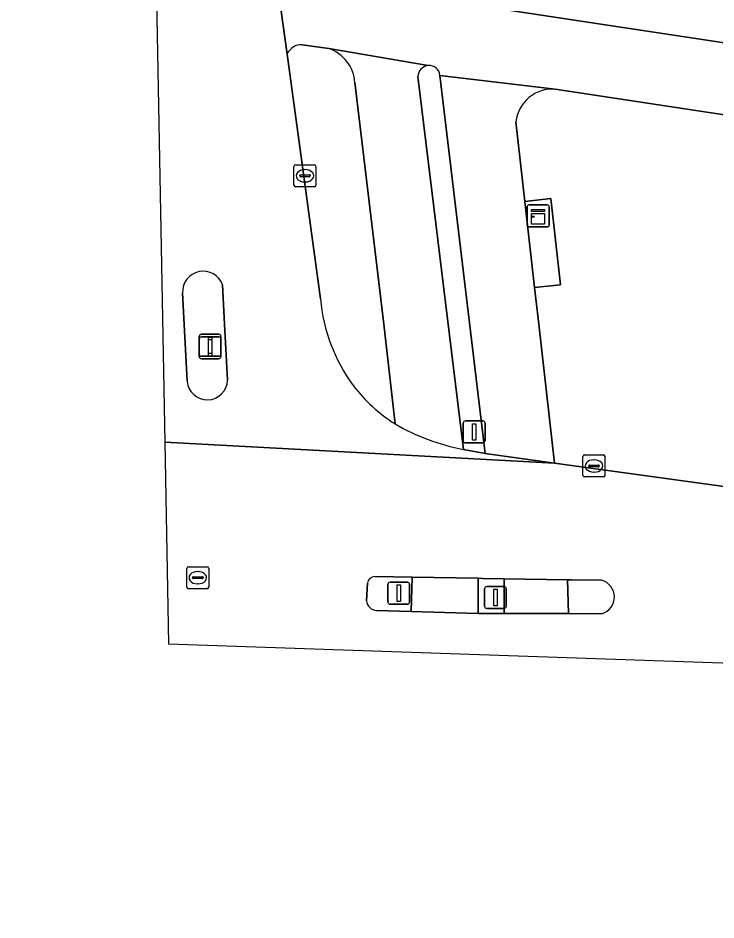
# Model space of a CAD drawing. Extents: x 160732 to 162107, y 387428 to 388479.
# Drawn here: x 160779.15 to 160810.91, y 387472.89 to 387513.92 of the extents above; entities that cross this region are included whole.
import ezdxf

# ---------------------------------------------------------------- set-up
doc = ezdxf.new("R2010")
doc.units = 0
for name, color, linetype in [('IMGEO_Fietspad_open', 7, 'Continuous'), ('IMGEO_Kast', 7, 'Continuous'), ('IMGEO_Kolk', 7, 'Continuous'), ('IMGEO_Lichtmast', 7, 'Continuous'), ('IMGEO_Rijbaan_lokaal_gesloten', 7, 'Continuous'), ('IMGEO_Rioolput', 7, 'Continuous'), ('IMGEO_Verkeerseiland_gesloten', 7, 'Continuous'), ('IMGEO_Verkeerseiland_groen', 7, 'Continuous'), ('IMGEO_Verkeerseiland_open', 7, 'Continuous'), ('IMGEO_Verkeersregelinstallatiepaal', 7, 'Continuous'), ('IMGEO_Voetpad_open', 7, 'Continuous')]:
    doc.layers.add(name, color=color, linetype=linetype)

msp = doc.modelspace()

# ---------------------------------------------------------------- linework, layer by layer
at = {"layer": 'IMGEO_Fietspad_open'}
for points in [[(160790.842, 387516.315), (160791.399, 387512.285)], [(161134.151, 387484.191), (161079.41, 387486.41), (161032.946, 387488.45), (161000, 387489.783), (160964.882, 387491.216), (160955.896, 387491.483), (160945.905, 387492.112), (160935.793, 387493.329), (160911.562, 387497.191), (160901.233, 387498.754), (160891.554, 387500.319), (160862.38, 387504.81), (160820.517, 387511.401), (160801.558, 387514.26)], [(160792.085, 387512.696), (160793.29, 387512.533), (160797.815, 387511.76)], [(160797.815, 387511.76), (160793.29, 387512.533)], [(160794.479, 387510.985), (160795.793, 387500), (160796.312, 387495.457)], [(160799.416, 387494.296), (160797.349, 387511.256)], [(160803.597, 387510.687), (160798.352, 387511.312), (160800.414, 387494.114), (160803.557, 387493.68), (160802.845, 387500), (160802.658, 387501.659), (160802.218, 387505.574), (160801.81, 387509.204)], [(160798.352, 387511.312), (160803.597, 387510.687), (160818.903, 387508.372), (160856.279, 387502.542), (160869.321, 387500.586), (160886.183, 387497.972), (160900.412, 387495.865), (160904.738, 387495.178), (160920.142, 387492.807), (160935.786, 387490.359), (160945.779, 387489.15), (160955.792, 387488.482), (160967.502, 387488.005), (160970.746, 387487.874), (160988.475, 387487.152), (161000, 387486.685), (161032.863, 387485.379), (161078.213, 387483.477), (161134.039, 387481.162), (161134.151, 387484.191)]]:
    msp.add_lwpolyline(points, dxfattribs=at)
msp.add_lwpolyline([(160800.096, 387488.435), (160797.093, 387488.485), (160797.048, 387486.921), (160800.094, 387486.838)], close=True, dxfattribs=at)
for centre, radius, start, end in [((160792.02, 387512.026), 0.673, 84.4644, 157.3894), ((160792.731, 387510.873), 1.751, 3.6548, 71.4001), ((160797.852, 387511.258), 0.503, 94.2568, 180.2301), ((160797.852, 387511.259), 0.502, 6.051, 94.2749), ((160803.465, 387509.028), 1.664, 85.4424, 173.9349), ((160801.351, 387504.2), 10.091, 240.0412, 258.9438)]:
    msp.add_arc(centre, radius, start, end, dxfattribs=at)
at = {"layer": 'IMGEO_Kast'}
for p, q in [((160802.318, 387504.495), (160802.318, 387505.336)), ((160802.318, 387505.336), (160802.318, 387504.495)), ((160802.393, 387505.42), (160803.234, 387505.42)), ((160803.234, 387505.42), (160802.393, 387505.42)), ((160803.318, 387505.345), (160803.318, 387504.504)), ((160803.318, 387504.504), (160803.318, 387505.345)), ((160803.243, 387504.42), (160802.402, 387504.42)), ((160802.402, 387504.42), (160803.243, 387504.42))]:
    msp.add_line(p, q, dxfattribs=at)
for points in [[(160802.513, 387505.21), (160803.113, 387505.21), (160803.113, 387505.125), (160802.513, 387505.125), (160802.513, 387505.21)], [(160802.513, 387505.035), (160803.113, 387505.035), (160803.113, 387504.546), (160802.513, 387504.546), (160802.513, 387505.035)]]:
    msp.add_lwpolyline(points, dxfattribs=at)
msp.add_circle((160802.597, 387504.884), 0.0377, dxfattribs=at)
for centre, start, end in [((160802.396, 387505.342), 92.4484, 184.2845), ((160802.396, 387505.342), 92.4484, 184.2845), ((160803.24, 387505.342), 2.4484, 94.2845), ((160803.24, 387505.342), 2.4484, 94.2845), ((160802.396, 387504.498), 182.4484, 274.2845), ((160802.396, 387504.498), 182.4484, 274.2845), ((160803.24, 387504.498), 272.4484, 4.2845), ((160803.24, 387504.498), 272.4484, 4.2845)]:
    msp.add_arc(centre, 0.0779, start, end, dxfattribs=at)
at = {"layer": 'IMGEO_Kolk'}
for p, q in [((160791.708, 387506.322), (160791.708, 387507.174)), ((160791.783, 387507.248), (160792.635, 387507.248)), ((160792.196, 387507.028), (160792.221, 387507.028)), ((160792.709, 387507.174), (160792.709, 387506.322)), ((160791.967, 387506.742), (160791.967, 387506.754)), ((160792.405, 387506.705), (160792.007, 387506.705)), ((160792.01, 387506.791), (160792.408, 387506.791)), ((160792.219, 387506.468), (160792.194, 387506.468)), ((160792.451, 387506.754), (160792.451, 387506.742)), ((160792.635, 387506.248), (160791.783, 387506.248)), ((160804.861, 387493.119), (160804.861, 387493.971)), ((160804.936, 387494.045), (160805.788, 387494.045)), ((160805.349, 387493.825), (160805.374, 387493.825)), ((160805.862, 387493.971), (160805.862, 387493.119)), ((160805.12, 387493.539), (160805.12, 387493.551)), ((160805.558, 387493.502), (160805.16, 387493.502)), ((160805.163, 387493.588), (160805.561, 387493.588)), ((160805.604, 387493.551), (160805.604, 387493.539)), ((160805.788, 387493.045), (160804.936, 387493.045)), ((160805.372, 387493.265), (160805.347, 387493.265))]:
    msp.add_line(p, q, dxfattribs=at)
for points in [[(160791.708, 387506.322), (160791.708, 387507.174)], [(160791.783, 387507.248), (160792.635, 387507.248)], [(160792.709, 387507.174), (160792.709, 387506.322)], [(160792.635, 387506.248), (160791.783, 387506.248)], [(160804.861, 387493.119), (160804.861, 387493.971)], [(160804.936, 387494.045), (160805.788, 387494.045)], [(160805.862, 387493.971), (160805.862, 387493.119)], [(160805.788, 387493.045), (160804.936, 387493.045)]]:
    msp.add_lwpolyline(points, dxfattribs=at)
for centre, radius, start, end in [((160791.785, 387507.172), 0.0765, 91.552, 178.448), ((160791.785, 387507.172), 0.0765, 91.552, 178.448), ((160792.633, 387507.172), 0.0765, 1.552, 88.448), ((160792.633, 387507.172), 0.0765, 1.552, 88.448), ((160792.007, 387506.751), 0.0403, 85.8775, 175.7526), ((160792.004, 387506.741), 0.0366, 178.938, 274.7102), ((160792.408, 387506.748), 0.043, 264.8664, 352.4533), ((160792.412, 387506.753), 0.0386, 1.7309, 96.639), ((160791.785, 387506.324), 0.0765, 181.552, 268.448), ((160791.785, 387506.324), 0.0765, 181.552, 268.448), ((160792.633, 387506.324), 0.0765, 271.552, 358.448), ((160792.633, 387506.324), 0.0765, 271.552, 358.448), ((160804.938, 387493.969), 0.0765, 91.552, 178.448), ((160804.938, 387493.969), 0.0765, 91.552, 178.448), ((160805.786, 387493.969), 0.0765, 1.552, 88.448), ((160805.786, 387493.969), 0.0765, 1.552, 88.448), ((160805.16, 387493.548), 0.0403, 85.8775, 175.7526), ((160805.157, 387493.538), 0.0366, 178.938, 274.7102), ((160805.561, 387493.545), 0.043, 264.8664, 352.4533), ((160805.565, 387493.55), 0.0386, 1.7309, 96.639), ((160804.938, 387493.121), 0.0765, 181.552, 268.448), ((160804.938, 387493.121), 0.0765, 181.552, 268.448), ((160805.786, 387493.121), 0.0765, 271.552, 358.448), ((160805.786, 387493.121), 0.0765, 271.552, 358.448)]:
    msp.add_arc(centre, radius, start, end, dxfattribs=at)
for centre, major_axis, ratio, start_param, end_param in [((160792.195, 387506.748), (-0.387, 0.002), 0.722429, 4.712389, 7.853982), ((160792.22, 387506.748), (-0.39, 0.002), 0.717154, 1.570796, 4.712389), ((160805.348, 387493.545), (-0.387, 0.002), 0.722429, 4.712389, 7.853982), ((160805.373, 387493.545), (-0.39, 0.002), 0.717154, 1.570796, 4.712389)]:
    msp.add_ellipse(centre, major_axis=major_axis, ratio=ratio, start_param=start_param, end_param=end_param, dxfattribs=at)
at = {"layer": 'IMGEO_Lichtmast'}
for p, q in [((160787.395, 387498.52), (160787.395, 387499.32)), ((160787.395, 387499.32), (160787.395, 387498.52)), ((160787.495, 387499.42), (160788.285, 387499.42)), ((160788.285, 387499.42), (160787.495, 387499.42)), ((160788.385, 387499.32), (160788.385, 387498.52)), ((160788.385, 387498.52), (160788.385, 387499.32)), ((160788.285, 387498.42), (160787.495, 387498.42)), ((160787.495, 387498.42), (160788.285, 387498.42)), ((160795.981, 387487.357), (160795.981, 387488.157)), ((160795.981, 387488.157), (160795.981, 387487.357)), ((160796.081, 387488.257), (160796.871, 387488.257)), ((160796.871, 387488.257), (160796.081, 387488.257)), ((160796.971, 387488.157), (160796.971, 387487.357)), ((160796.971, 387487.357), (160796.971, 387488.157)), ((160796.871, 387487.257), (160796.081, 387487.257)), ((160796.081, 387487.257), (160796.871, 387487.257))]:
    msp.add_line(p, q, dxfattribs=at)
for points in [[(160787.815, 387499.295), (160787.965, 387499.295), (160787.965, 387498.545), (160787.815, 387498.545), (160787.815, 387499.295)], [(160796.401, 387488.132), (160796.551, 387488.132), (160796.551, 387487.382), (160796.401, 387487.382), (160796.401, 387488.132)]]:
    msp.add_lwpolyline(points, dxfattribs=at)
for centre, start, end in [((160787.495, 387499.32), 90, 180), ((160787.495, 387499.32), 90, 180), ((160788.285, 387499.32), 0, 90), ((160788.285, 387499.32), 360, 90), ((160787.495, 387498.52), 180, 270), ((160787.495, 387498.52), 180, 270), ((160788.285, 387498.52), 270, 0), ((160788.285, 387498.52), 270, 0), ((160796.081, 387488.157), 90, 180), ((160796.081, 387488.157), 90, 180), ((160796.871, 387488.157), 0, 90), ((160796.871, 387488.157), 360, 90), ((160796.081, 387487.357), 180, 270), ((160796.081, 387487.357), 180, 270), ((160796.871, 387487.357), 270, 0), ((160796.871, 387487.357), 270, 0)]:
    msp.add_arc(centre, 0.1, start, end, dxfattribs=at)
at = {"layer": 'IMGEO_Rijbaan_lokaal_gesloten'}
for points in [[(160792.91, 387501.147), (160791.399, 387512.285), (160790.842, 387516.315), (160790.465, 387519.422), (160784.664, 387609.693), (160784.639, 387610.016), (160779.149, 387609.687), (160779.169, 387609.35), (160780.621, 387586.572), (160785.293, 387522.822), (160785.826, 387494.63)], [(160788.46, 387501.784), (160788.551, 387500), (160788.681, 387497.453)], [(160786.851, 387497.403), (160786.638, 387501.421)], [(160785.826, 387494.63), (160785.999, 387485.459), (161070.727, 387475.689), (161075.845, 387475.513), (161133.733, 387472.894), (161133.943, 387478.558), (161032.79, 387482.739), (161000, 387484.094), (160970.623, 387485.111), (160967.389, 387485.255), (160931.04, 387486.905), (160885.08, 387488.902), (160838.998, 387490.678), (160828.034, 387490.964), (160819.656, 387491.664), (160814.456, 387492.174), (160811.057, 387492.644), (160803.557, 387493.68), (160785.826, 387494.63)], [(160785.826, 387494.63), (160803.557, 387493.68), (160800.414, 387494.114), (160799.416, 387494.296)], [(160795.384, 387488.518), (160797.093, 387488.485), (160800.096, 387488.435), (160800.289, 387488.432), (160801.271, 387488.415), (160804.161, 387488.367), (160804.343, 387488.365), (160805.71, 387488.346)], [(160795.002, 387487.404), (160795.059, 387488.209)], [(160804.2, 387486.834), (160801.271, 387486.837), (160800.094, 387486.838), (160797.048, 387486.921), (160795.459, 387486.965)], [(160805.73, 387486.827), (160804.2, 387486.834)]]:
    msp.add_lwpolyline(points, dxfattribs=at)
for centre, radius, start, end in [((160787.577, 387501.463), 0.94, 19.9467, 182.5885), ((160800.776, 387501.871), 7.899, 185.2611, 216.2545), ((160787.765, 387497.469), 0.916, 184.1475, 358.9827), ((160800.31, 387501.742), 7.449, 217.5743, 237.541), ((160801.351, 387504.2), 10.091, 240.0412, 258.9438), ((160795.384, 387488.192), 0.326, 90.0561, 177.0526), ((160805.498, 387487.584), 0.791, 287.063, 74.4457), ((160795.507, 387487.473), 0.51, 187.7371, 264.5647)]:
    msp.add_arc(centre, radius, start, end, dxfattribs=at)
at = {"layer": 'IMGEO_Rioolput'}
for p, q in [((160786.83, 387488.037), (160786.83, 387488.889)), ((160786.905, 387488.963), (160787.757, 387488.963)), ((160787.831, 387488.889), (160787.831, 387488.037)), ((160787.089, 387488.457), (160787.089, 387488.469)), ((160787.527, 387488.42), (160787.129, 387488.42)), ((160787.132, 387488.506), (160787.53, 387488.506)), ((160787.318, 387488.743), (160787.343, 387488.743)), ((160787.573, 387488.469), (160787.573, 387488.457)), ((160787.341, 387488.183), (160787.316, 387488.183)), ((160787.757, 387487.963), (160786.905, 387487.963))]:
    msp.add_line(p, q, dxfattribs=at)
for points in [[(160786.83, 387488.037), (160786.83, 387488.889)], [(160786.905, 387488.963), (160787.757, 387488.963)], [(160787.831, 387488.889), (160787.831, 387488.037)], [(160787.757, 387487.963), (160786.905, 387487.963)]]:
    msp.add_lwpolyline(points, dxfattribs=at)
for centre, radius, start, end in [((160786.907, 387488.887), 0.0765, 91.552, 178.448), ((160786.907, 387488.887), 0.0765, 91.552, 178.448), ((160787.755, 387488.887), 0.0765, 1.552, 88.448), ((160787.755, 387488.887), 0.0765, 1.552, 88.448), ((160787.129, 387488.466), 0.0403, 85.8775, 175.7526), ((160787.126, 387488.456), 0.0366, 178.938, 274.7102), ((160787.53, 387488.463), 0.043, 264.8664, 352.4533), ((160787.534, 387488.468), 0.0386, 1.7309, 96.639), ((160786.907, 387488.039), 0.0765, 181.552, 268.448), ((160786.907, 387488.039), 0.0765, 181.552, 268.448), ((160787.755, 387488.039), 0.0765, 271.552, 358.448), ((160787.755, 387488.039), 0.0765, 271.552, 358.448)]:
    msp.add_arc(centre, radius, start, end, dxfattribs=at)
for centre, major_axis, ratio, start_param, end_param in [((160787.317, 387488.463), (-0.387, 0.002), 0.722429, 4.712389, 7.853982), ((160787.342, 387488.463), (-0.39, 0.002), 0.717154, 1.570796, 4.712389)]:
    msp.add_ellipse(centre, major_axis=major_axis, ratio=ratio, start_param=start_param, end_param=end_param, dxfattribs=at)
at = {"layer": 'IMGEO_Verkeerseiland_gesloten'}
for points in [[(160788.551, 387500), (160788.46, 387501.784)], [(160786.638, 387501.421), (160786.851, 387497.403)], [(160788.681, 387497.453), (160788.551, 387500)]]:
    msp.add_lwpolyline(points, dxfattribs=at)
for centre, radius, start, end in [((160787.577, 387501.463), 0.94, 19.9467, 182.5885), ((160787.765, 387497.469), 0.916, 184.1475, 358.9827)]:
    msp.add_arc(centre, radius, start, end, dxfattribs=at)
at = {"layer": 'IMGEO_Verkeerseiland_groen'}
for points in [[(160904.738, 387495.178), (160900.412, 387495.865), (160886.183, 387497.972), (160869.321, 387500.586), (160856.279, 387502.542), (160818.903, 387508.372), (160803.597, 387510.687)], [(160801.81, 387509.204), (160802.218, 387505.574), (160803.397, 387505.707), (160803.837, 387501.792), (160802.658, 387501.659), (160802.845, 387500), (160803.557, 387493.68), (160811.057, 387492.644), (160814.456, 387492.174), (160819.656, 387491.664), (160828.034, 387490.964), (160838.998, 387490.678), (160885.08, 387488.902), (160931.04, 387486.905), (160967.389, 387485.255), (160967.502, 387488.005), (160955.792, 387488.482), (160945.779, 387489.15), (160935.786, 387490.359), (160920.142, 387492.807), (160904.738, 387495.178)]]:
    msp.add_lwpolyline(points, dxfattribs=at)
msp.add_arc((160803.465, 387509.028), 1.664, 85.4424, 173.9349, dxfattribs=at)
at = {"layer": 'IMGEO_Verkeerseiland_open'}
for points in [[(160793.29, 387512.533), (160792.085, 387512.696)], [(160791.399, 387512.285), (160792.91, 387501.147)], [(160796.312, 387495.457), (160795.793, 387500), (160794.479, 387510.985)], [(160797.349, 387511.256), (160799.416, 387494.296), (160800.414, 387494.114), (160798.352, 387511.312)], [(160797.093, 387488.485), (160795.384, 387488.518)], [(160795.459, 387486.965), (160797.048, 387486.921), (160797.093, 387488.485)], [(160795.059, 387488.209), (160795.002, 387487.404)], [(160805.71, 387488.346), (160804.343, 387488.365), (160804.161, 387488.367), (160804.2, 387486.834), (160805.73, 387486.827)]]:
    msp.add_lwpolyline(points, dxfattribs=at)
msp.add_lwpolyline([(160801.271, 387488.415), (160800.289, 387488.432), (160800.096, 387488.435), (160800.094, 387486.838), (160801.271, 387486.837)], close=True, dxfattribs=at)
for centre, radius, start, end in [((160792.02, 387512.026), 0.673, 84.4644, 157.3894), ((160792.731, 387510.873), 1.751, 3.6548, 71.4001), ((160797.852, 387511.258), 0.503, 94.2568, 180.2301), ((160797.852, 387511.259), 0.502, 6.051, 94.2749), ((160800.776, 387501.871), 7.899, 185.2611, 216.2545), ((160800.31, 387501.742), 7.449, 217.5743, 237.541), ((160795.384, 387488.192), 0.326, 90.0561, 177.0526), ((160805.498, 387487.584), 0.791, 287.063, 74.4457), ((160795.507, 387487.473), 0.51, 187.7371, 264.5647)]:
    msp.add_arc(centre, radius, start, end, dxfattribs=at)
at = {"layer": 'IMGEO_Verkeersregelinstallatiepaal'}
for p, q in [((160787.495, 387499.536), (160788.285, 387499.536)), ((160788.285, 387499.536), (160787.495, 387499.536)), ((160787.395, 387498.636), (160787.395, 387499.436)), ((160787.395, 387499.436), (160787.395, 387498.636)), ((160788.385, 387499.436), (160788.385, 387498.636)), ((160788.385, 387498.636), (160788.385, 387499.436)), ((160788.285, 387498.536), (160787.495, 387498.536)), ((160787.495, 387498.536), (160788.285, 387498.536)), ((160799.415, 387494.693), (160799.415, 387495.493)), ((160799.415, 387495.493), (160799.415, 387494.693)), ((160799.515, 387495.593), (160800.305, 387495.593)), ((160800.305, 387495.593), (160799.515, 387495.593)), ((160800.405, 387495.493), (160800.405, 387494.693)), ((160800.405, 387494.693), (160800.405, 387495.493)), ((160800.305, 387494.593), (160799.515, 387494.593)), ((160799.515, 387494.593), (160800.305, 387494.593)), ((160800.48, 387488.062), (160801.27, 387488.062)), ((160801.27, 387488.062), (160800.48, 387488.062)), ((160800.38, 387487.162), (160800.38, 387487.962)), ((160800.38, 387487.962), (160800.38, 387487.162)), ((160801.37, 387487.962), (160801.37, 387487.162)), ((160801.37, 387487.162), (160801.37, 387487.962)), ((160801.27, 387487.062), (160800.48, 387487.062)), ((160800.48, 387487.062), (160801.27, 387487.062))]:
    msp.add_line(p, q, dxfattribs=at)
for points in [[(160787.815, 387499.411), (160787.965, 387499.411), (160787.965, 387498.661), (160787.815, 387498.661), (160787.815, 387499.411)], [(160799.835, 387495.468), (160799.985, 387495.468), (160799.985, 387494.718), (160799.835, 387494.718), (160799.835, 387495.468)], [(160800.8, 387487.937), (160800.95, 387487.937), (160800.95, 387487.187), (160800.8, 387487.187), (160800.8, 387487.937)]]:
    msp.add_lwpolyline(points, dxfattribs=at)
for centre, start, end in [((160787.495, 387499.436), 90, 180), ((160787.495, 387499.436), 90, 180), ((160788.285, 387499.436), 0, 90), ((160788.285, 387499.436), 360, 90), ((160787.495, 387498.636), 180, 270), ((160787.495, 387498.636), 180, 270), ((160788.285, 387498.636), 270, 0), ((160788.285, 387498.636), 270, 0), ((160799.515, 387495.493), 90, 180), ((160799.515, 387495.493), 90, 180), ((160800.305, 387495.493), 0, 90), ((160800.305, 387495.493), 360, 90), ((160799.515, 387494.693), 180, 270), ((160799.515, 387494.693), 180, 270), ((160800.305, 387494.693), 270, 0), ((160800.305, 387494.693), 270, 0), ((160800.48, 387487.962), 90, 180), ((160800.48, 387487.962), 90, 180), ((160801.27, 387487.962), 0, 90), ((160801.27, 387487.962), 360, 90), ((160800.48, 387487.162), 180, 270), ((160800.48, 387487.162), 180, 270), ((160801.27, 387487.162), 270, 0), ((160801.27, 387487.162), 270, 0)]:
    msp.add_arc(centre, 0.1, start, end, dxfattribs=at)
at = {"layer": 'IMGEO_Voetpad_open'}
msp.add_lwpolyline([(160801.558, 387514.26), (160820.517, 387511.401), (160862.38, 387504.81), (160891.554, 387500.319), (160901.233, 387498.754), (160911.562, 387497.191), (160935.793, 387493.329), (160945.905, 387492.112), (160955.896, 387491.483), (160964.882, 387491.216), (161000, 387489.783), (161032.946, 387488.45), (161079.41, 387486.41), (161134.151, 387484.191), (161134.267, 387487.321)], dxfattribs=at)
for points in [[(160803.397, 387505.707), (160802.218, 387505.574), (160802.658, 387501.659), (160803.837, 387501.792)], [(160804.161, 387488.367), (160801.271, 387488.415), (160801.271, 387486.837), (160804.2, 387486.834)]]:
    msp.add_lwpolyline(points, close=True, dxfattribs=at)

doc.saveas('drawing.dxf')
